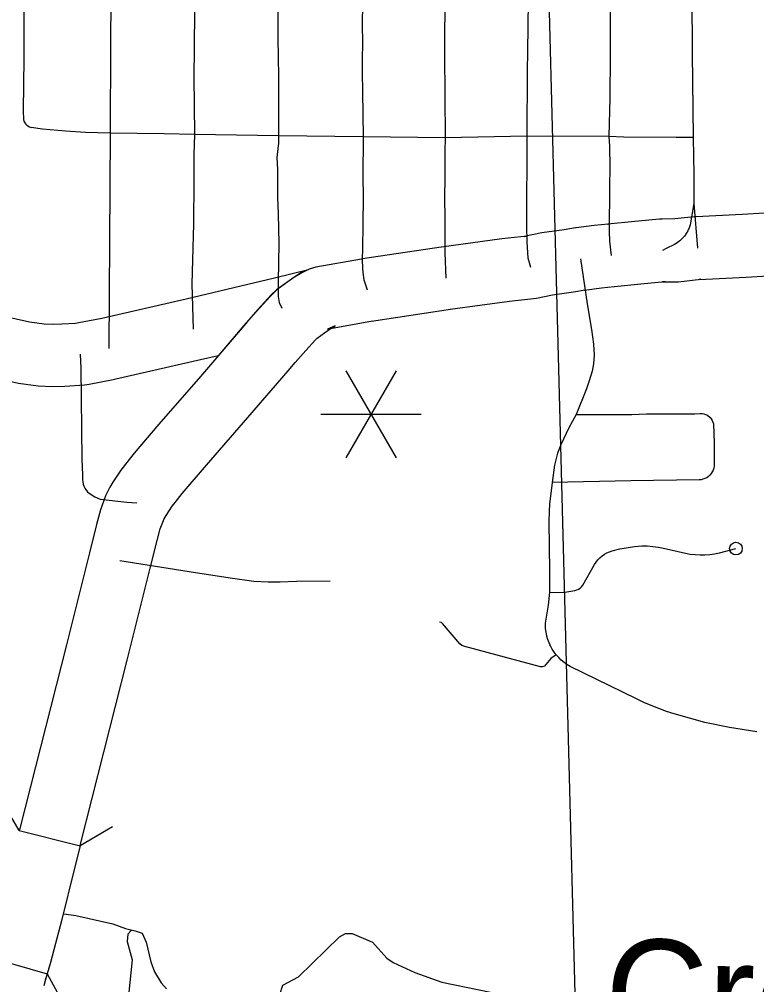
# Model space of a CAD drawing. Extents: x -19 to 366, y -4 to 359.
# Drawn here: x 149.004 to 149.561, y 188.183 to 188.912 of the extents above; entities that cross this region are included whole.
import ezdxf

# ---------------------------------------------------------------- set-up
doc = ezdxf.new("R2010")
doc.units = 0
for name, color, linetype in [('Level 10', 7, 'Continuous'), ('Level 33', 7, 'Continuous'), ('Level 34', 7, 'Continuous'), ('Level 35', 7, 'Continuous'), ('Level 37', 7, 'Continuous'), ('Level 48', 7, 'Continuous'), ('Level 60', 7, 'Continuous')]:
    doc.layers.add(name, color=color, linetype=linetype)

msp = doc.modelspace()

# ---------------------------------------------------------------- linework, layer by layer
at = {"layer": 'Level 10'}
for p, q in [((149.51524, 188.76261), (149.51388, 188.7625)), ((149.44872, 188.75703), (149.44882, 188.75704)), ((149.48969, 188.7609), (149.48774, 188.76081)), ((149.38547, 188.74771), (149.38766, 188.74805)), ((149.42484, 188.75423), (149.42418, 188.75414)), ((149.3228, 188.73968), (149.26334, 188.73077)), ((149.32306, 188.73972), (149.3228, 188.73968)), ((149.26334, 188.73077), (149.26266, 188.73066)), ((149.22328, 188.72297), (149.21762, 188.7204)), ((149.1303, 188.70075), (149.19696, 188.71651)), ((149.49193, 188.71365), (149.48998, 188.71355)), ((149.51887, 188.71542), (149.51751, 188.71531)), ((149.06677, 188.68616), (149.1303, 188.70075)), ((149.39264, 188.70096), (149.39483, 188.7013)), ((149.27036, 188.68395), (149.32982, 188.69286)), ((149.2427, 188.68024), (149.23703, 188.67767)), ((149.14119, 188.65468), (149.07737, 188.64002)), ((149.15438, 188.65779), (149.14119, 188.65468)), ((149.07272, 188.55848), (149.07192, 188.55695)), ((149.11453, 188.53631), (149.11372, 188.53479)), ((149.05727, 188.50899), (149.05727, 188.50898)), ((149.0044, 188.29963), (149.05027, 188.28789)), ((149.00473, 188.30095), (149.00474, 188.30098)), ((148.97994, 188.20456), (149.02541, 188.19133)), ((149.02443, 188.18802), (149.02301, 188.18235)), ((149.02419, 188.18715), (149.02443, 188.18802))]:
    msp.add_line(p, q, dxfattribs=at)
for points in [[(149.51388, 188.7625), (149.49931, 188.76096), (149.48969, 188.7609)], [(149.60967, 188.76767), (149.58385, 188.76637), (149.5501, 188.76428), (149.51524, 188.76261)], [(149.44882, 188.75704), (149.43833, 188.75599), (149.42484, 188.75423)], [(149.48774, 188.76081), (149.46911, 188.75915), (149.44872, 188.75703)], [(149.38766, 188.74805), (149.36856, 188.74603), (149.32306, 188.73972)], [(149.42418, 188.75414), (149.41576, 188.75279), (149.39884, 188.75041), (149.38547, 188.74771)], [(149.26266, 188.73066), (149.22825, 188.72448), (149.22328, 188.72297)], [(149.21762, 188.7204), (149.21091, 188.71621), (149.19874, 188.70735), (149.19404, 188.70279), (149.18547, 188.69347), (149.17668, 188.68357), (149.17117, 188.67692), (149.14117, 188.64202), (149.1098, 188.60605), (149.09105, 188.58414), (149.08447, 188.57605), (149.08107, 188.5714), (149.07496, 188.56235), (149.07272, 188.55848)], [(149.19696, 188.71651), (149.22264, 188.72285), (149.21778, 188.72069), (149.21052, 188.71613), (149.19864, 188.70756), (149.19456, 188.70366), (149.1844, 188.69266), (149.17376, 188.6806), (149.15438, 188.65779)], [(149.51751, 188.71531), (149.5527, 188.71701), (149.58651, 188.71909), (149.61206, 188.72039)], [(149.45362, 188.70994), (149.47366, 188.71202), (149.49193, 188.71365)], [(149.48998, 188.71355), (149.50195, 188.71363), (149.51887, 188.71542)], [(149.39483, 188.7013), (149.40683, 188.70372), (149.42279, 188.70597), (149.43163, 188.70738)], [(149.43097, 188.70728), (149.44376, 188.70895), (149.45353, 188.70993)], [(149.32956, 188.69282), (149.3743, 188.69902), (149.39264, 188.70096)], [(148.98172, 188.69023), (149.01221, 188.68342), (149.02308, 188.68187), (149.02997, 188.68154), (149.03652, 188.68172), (149.04688, 188.68239)], [(149.04688, 188.68239), (149.04934, 188.68275), (149.06544, 188.68586), (149.06677, 188.68616)], [(149.23703, 188.67767), (149.23935, 188.67837), (149.27103, 188.68406)], [(149.11372, 188.53479), (149.11513, 188.53723), (149.11982, 188.54417), (149.12197, 188.54712), (149.12741, 188.55381), (149.14563, 188.57509), (149.17696, 188.61103), (149.20734, 188.64637), (149.21261, 188.65273), (149.2206, 188.66172), (149.22799, 188.66975), (149.22932, 188.67105), (149.23741, 188.67694), (149.2427, 188.68024)], [(149.05365, 188.63553), (149.03882, 188.63441), (149.02946, 188.63417), (149.01862, 188.63468), (149.0037, 188.6368), (148.97139, 188.64402)], [(149.07737, 188.64002), (149.07522, 188.63952), (149.05723, 188.63605), (149.05365, 188.63553)], [(149.07192, 188.55695), (149.06952, 188.552), (149.0657, 188.54152), (149.06263, 188.53048), (149.05727, 188.50899)], [(149.10321, 188.49752), (149.10842, 188.51841), (149.11082, 188.52706), (149.11318, 188.53353), (149.11453, 188.53631)], [(149.05727, 188.50898), (149.04, 188.43968), (149.00473, 188.30095)], [(149.05062, 188.28928), (149.08592, 188.42812), (149.10321, 188.49753)], [(149.00474, 188.30098), (149.0044, 188.29963)], [(149.05027, 188.28789), (149.05061, 188.28924)], [(149.05027, 188.28789), (149.0457, 188.27004), (149.03641, 188.23236), (149.02793, 188.20001), (149.02541, 188.19133)], [(149.02541, 188.19133), (149.02419, 188.18715)]]:
    msp.add_lwpolyline(points, dxfattribs=at)
at = {"layer": 'Level 33'}
for points in [[(149.07305, 188.94802), (149.07344, 188.92776), (149.07329, 188.89258), (149.07297, 188.82562)], [(149.13694, 188.94759), (149.13644, 188.88965), (149.13626, 188.86817), (149.13668, 188.82463)], [(149.19857, 188.94504), (149.19946, 188.92136), (149.19964, 188.89395), (149.19977, 188.88661), (149.20013, 188.865), (149.19997, 188.82361)], [(149.26344, 188.94404), (149.26362, 188.93316), (149.26328, 188.90965), (149.2634, 188.89152), (149.26331, 188.88346), (149.26315, 188.8714), (149.26351, 188.85681), (149.26396, 188.82289)], [(149.32585, 188.94475), (149.3256, 188.93016), (149.32526, 188.88927), (149.3253, 188.88544), (149.32582, 188.82214)], [(149.38885, 188.94462), (149.38789, 188.88729), (149.38764, 188.87276), (149.38741, 188.82333)], [(149.45037, 188.94482), (149.45027, 188.88413), (149.4502, 188.85226), (149.4494, 188.82305)], [(149.51178, 188.94418), (149.512, 188.92984), (149.51238, 188.88598), (149.51295, 188.82251)], [(149.07297, 188.82562), (149.05447, 188.82629), (149.03925, 188.82709), (149.02191, 188.82869), (149.01339, 188.83005)], [(149.07297, 188.82562), (149.07207, 188.66309)], [(149.13668, 188.82463), (149.11364, 188.82528), (149.07297, 188.82562)], [(149.13668, 188.82463), (149.1361, 188.80937), (149.13606, 188.78362), (149.13587, 188.76295), (149.13583, 188.75722), (149.13466, 188.71172), (149.13575, 188.67771)], [(149.19997, 188.82361), (149.13668, 188.82463)], [(149.19997, 188.82361), (149.19992, 188.81806), (149.19878, 188.80724), (149.19934, 188.79861), (149.19928, 188.77711), (149.19981, 188.76477), (149.20025, 188.74234), (149.19984, 188.71382), (149.19987, 188.70247), (149.20022, 188.69947), (149.20058, 188.69786), (149.20263, 188.69353)], [(149.26396, 188.82289), (149.19997, 188.82361)], [(149.26396, 188.82289), (149.26371, 188.79248), (149.26385, 188.77816), (149.26368, 188.75625), (149.26353, 188.7391), (149.26328, 188.73003), (149.26342, 188.72381), (149.2637, 188.72067), (149.26448, 188.71512), (149.26685, 188.70736)], [(149.32582, 188.82214), (149.26396, 188.82289)], [(149.32582, 188.82214), (149.32551, 188.81207), (149.3256, 188.79371), (149.32542, 188.77541), (149.32553, 188.76303), (149.3256, 188.75655), (149.32555, 188.73549), (149.32631, 188.71627)], [(149.38741, 188.82333), (149.32582, 188.82214)], [(149.38741, 188.82333), (149.38727, 188.75594), (149.38741, 188.74332), (149.38835, 188.73169), (149.39015, 188.72451)], [(149.4494, 188.82305), (149.38741, 188.82333)], [(149.4494, 188.82305), (149.44997, 188.8158), (149.45004, 188.80003), (149.45, 188.7855), (149.44959, 188.75157), (149.44988, 188.74427), (149.45117, 188.73349)], [(149.51295, 188.82251), (149.50012, 188.82233), (149.46068, 188.82262), (149.4494, 188.82305)], [(149.51295, 188.82251), (149.51352, 188.79422), (149.51352, 188.77414), (149.51364, 188.77264)], [(149.51364, 188.77264), (149.5109, 188.7566), (149.51009, 188.7543), (149.50907, 188.75208), (149.50783, 188.74997), (149.50642, 188.74799), (149.50479, 188.74616), (149.50302, 188.74449), (149.50108, 188.74299), (149.49901, 188.74169), (149.49265, 188.73877), (149.48983, 188.73723)], [(149.51364, 188.77264), (149.51638, 188.73896)], [(149.4279, 188.73076), (149.43306, 188.69679), (149.43632, 188.67743), (149.43783, 188.66657), (149.43832, 188.65821), (149.43777, 188.65174), (149.4368, 188.6462), (149.43466, 188.63869), (149.43252, 188.63277), (149.42467, 188.61329)], [(149.05027, 188.65896), (149.05089, 188.64826), (149.05165, 188.5795), (149.05204, 188.56787)], [(149.42467, 188.61329), (149.46672, 188.61343), (149.47772, 188.61384), (149.51436, 188.61401), (149.51838, 188.6142), (149.51975, 188.61416), (149.52113, 188.61393), (149.52245, 188.6135), (149.52384, 188.61279), (149.52586, 188.61116), (149.52672, 188.61008), (149.52742, 188.60888), (149.52795, 188.6076), (149.5283, 188.60626), (149.5288, 188.59204), (149.52895, 188.57589), (149.52888, 188.57438), (149.52859, 188.57288), (149.52811, 188.57143), (149.52744, 188.57006), (149.52663, 188.56878), (149.52564, 188.56762), (149.52449, 188.5666), (149.52324, 188.56573), (149.52188, 188.56504), (149.52046, 188.56453), (149.51897, 188.56421), (149.51746, 188.56408), (149.46592, 188.56332), (149.40663, 188.56219)], [(149.42467, 188.61329), (149.41921, 188.60322), (149.41325, 188.59049), (149.41064, 188.58412), (149.40842, 188.57518), (149.40663, 188.56219)], [(149.05204, 188.56787), (149.05215, 188.56416), (149.0523, 188.5625), (149.05265, 188.56086), (149.05322, 188.55928), (149.05395, 188.55778), (149.05487, 188.55639), (149.05595, 188.55512), (149.05717, 188.55398), (149.06133, 188.55124), (149.06533, 188.54955), (149.08553, 188.54724), (149.09322, 188.54663)], [(149.40663, 188.56219), (149.40466, 188.54578), (149.4043, 188.54048), (149.40418, 188.53266), (149.40468, 188.49519), (149.40452, 188.47927)], [(149.40452, 188.47927), (149.40836, 188.479), (149.4161, 188.47923), (149.42373, 188.48064), (149.42514, 188.48105), (149.42647, 188.48166), (149.4277, 188.48247), (149.42881, 188.48344), (149.42975, 188.48456), (149.43861, 188.50023), (149.43979, 188.50203), (149.44113, 188.50371), (149.44263, 188.50526), (149.44427, 188.50667), (149.44603, 188.50792), (149.44789, 188.509), (149.44983, 188.5099), (149.45187, 188.51062), (149.45758, 188.51201), (149.46871, 188.51388), (149.47428, 188.51431), (149.47843, 188.51422), (149.48256, 188.5139), (149.48667, 188.51337), (149.49075, 188.51262), (149.50725, 188.50872), (149.51089, 188.50811), (149.51455, 188.50771), (149.51823, 188.50754), (149.52192, 188.50759), (149.52558, 188.50787), (149.52924, 188.50836), (149.53284, 188.50907), (149.5453, 188.51224)], [(149.08024, 188.50325), (149.13269, 188.4949), (149.16347, 188.49019), (149.18155, 188.48763), (149.19213, 188.48703), (149.20141, 188.48715), (149.21362, 188.4876), (149.23916, 188.48783)], [(149.40452, 188.47927), (149.4035, 188.46958), (149.40124, 188.45593), (149.40141, 188.45181), (149.40177, 188.44911), (149.40235, 188.44645), (149.40311, 188.44384), (149.40407, 188.44129), (149.40485, 188.43963)], [(149.4096, 188.43212), (149.4057, 188.42932), (149.40076, 188.42355), (149.39917, 188.42295), (149.39791, 188.42293), (149.34076, 188.43822), (149.33839, 188.43912), (149.33695, 188.4404), (149.32391, 188.45582), (149.32309, 188.45635), (149.32164, 188.45674)], [(149.4096, 188.43212), (149.40804, 188.43416), (149.40653, 188.43644), (149.40523, 188.43882), (149.40485, 188.43963)], [(149.56118, 188.37394), (149.54036, 188.37728), (149.52189, 188.38112), (149.49879, 188.38755), (149.49291, 188.38941), (149.48712, 188.39147), (149.48142, 188.39373), (149.47578, 188.3962), (149.47023, 188.39887), (149.42014, 188.42337), (149.4178, 188.42478), (149.4156, 188.42636), (149.41348, 188.42809), (149.41153, 188.42998), (149.4096, 188.43212)]]:
    msp.add_lwpolyline(points, dxfattribs=at)
msp.add_circle((149.5453, 188.51224), 0.00473, dxfattribs=at)
at = {"layer": 'Level 34'}
msp.add_lwpolyline([(149.00774, 188.94854), (149.00779, 188.88203), (149.00735, 188.84262), (149.00757, 188.83606), (149.00789, 188.83484), (149.00914, 188.83265), (149.01002, 188.83174), (149.01217, 188.83042), (149.01339, 188.83005)], dxfattribs=at)
at = {"layer": 'Level 35'}
for points in [[(149.03793, 188.23666), (149.04707, 188.23527), (149.07498, 188.22912), (149.08448, 188.22555), (149.09189, 188.22388), (149.09702, 188.222), (149.10028, 188.21518), (149.10356, 188.20038), (149.10644, 188.1928)], [(149.08885, 188.22405), (149.0864, 188.22119), (149.08585, 188.21569), (149.08952, 188.20203), (149.08716, 188.17753), (149.08814, 188.1688), (149.09082, 188.16483), (149.09577, 188.16067), (149.11724, 188.15298), (149.12407, 188.15206), (149.14096, 188.15118), (149.17547, 188.15702), (149.18361, 188.1599), (149.19836, 188.17117), (149.201, 188.17573), (149.20325, 188.18277)], [(149.20325, 188.18277), (149.21517, 188.18908), (149.24616, 188.21921), (149.25051, 188.2217), (149.25564, 188.22172), (149.27103, 188.21514), (149.28171, 188.20323), (149.28665, 188.19983), (149.303, 188.1923), (149.32334, 188.18499), (149.35999, 188.17755)], [(149.10644, 188.1928), (149.1116, 188.18447), (149.11561, 188.17993)]]:
    msp.add_lwpolyline(points, dxfattribs=at)
at = {"layer": 'Level 37'}
for points in [[(149.0044, 188.29963), (148.98992, 188.32407)], [(149.07471, 188.30237), (149.05027, 188.28789)], [(149.02541, 188.19133), (149.03909, 188.16644)]]:
    msp.add_lwpolyline(points, dxfattribs=at)
at = {"layer": 'Level 48'}
for p, q in [((149.28879, 188.64641), (149.25091, 188.5808)), ((149.25091, 188.64641), (149.28879, 188.5808)), ((149.23197, 188.61361), (149.30773, 188.61361))]:
    msp.add_line(p, q, dxfattribs=at)
at = {"layer": 'Level 60'}
for points in [[(154.11585, 1.87092), (153.9063, 10.48743), (153.69602, 19.10409), (153.48501, 27.72087), (153.27327, 36.3378), (153.0608, 44.95486), (152.84759, 53.57206), (152.63366, 62.1894), (152.419, 70.80688), (152.20362, 79.42449), (151.98751, 88.04225), (151.77068, 96.66014), (151.55312, 105.27817), (151.33484, 113.89634), (151.11584, 122.51465), (150.89612, 131.13311), (150.67568, 139.7517), (150.45452, 148.37043), (150.23264, 156.98931), (150.01005, 165.60832), (149.78674, 174.22748), (149.56272, 182.84677), (149.33799, 191.46621), (149.11254, 200.0858), (148.88638, 208.70552), (148.65952, 217.32539), (148.43194, 225.9454), (148.20366, 234.56555), (147.97466, 243.18584), (147.74497, 251.80628), (147.51457, 260.42687), (147.28346, 269.04759), (147.05165, 277.66846), (146.81914, 286.28948), (146.58593, 294.91064), (146.35202, 303.53194), (146.11742, 312.15339), (145.88211, 320.77499), (145.64611, 329.39673), (145.40941, 338.01861), (145.17202, 346.64065)], [(0, 180.89994), (7.12284, 180.90436), (14.24566, 180.9176), (21.36847, 180.93968), (28.49124, 180.97058), (35.61397, 181.01031), (42.73664, 181.05888), (49.85925, 181.11627), (56.98178, 181.18249), (64.10422, 181.25754), (71.22656, 181.34142), (78.3488, 181.43413), (85.47091, 181.53567), (92.5929, 181.64603), (99.71474, 181.76523), (106.83643, 181.89325), (113.95795, 182.0301), (121.0793, 182.17578), (128.20046, 182.33029), (135.32143, 182.49362), (142.44218, 182.66579), (149.56272, 182.84677), (156.68303, 183.03659), (163.8031, 183.23523), (170.92291, 183.4427), (178.04247, 183.65899), (185.16175, 183.88411), (192.28074, 184.11805), (199.39944, 184.36082), (206.51784, 184.61242), (213.63591, 184.87283), (220.75366, 185.14207), (227.87107, 185.42014), (234.98813, 185.70702), (242.10483, 186.00273), (249.22115, 186.30726), (256.33709, 186.62061), (263.45264, 186.94279), (270.56779, 187.27378), (277.68251, 187.61359), (284.79682, 187.96222), (291.91068, 188.31967), (299.02409, 188.68594), (306.13705, 189.06103), (313.24954, 189.44494), (320.36154, 189.83766), (327.47305, 190.23919), (334.58406, 190.64954), (341.69455, 191.06871)]]:
    msp.add_spline(points, degree=3, dxfattribs=at)

# ---------------------------------------------------------------- texts
at = {"layer": 'Level 35'}
msp.add_text('Creek', height=0.08, rotation=358.30021, dxfattribs=at).set_placement((149.4455, 188.1384))

doc.saveas('drawing.dxf')
